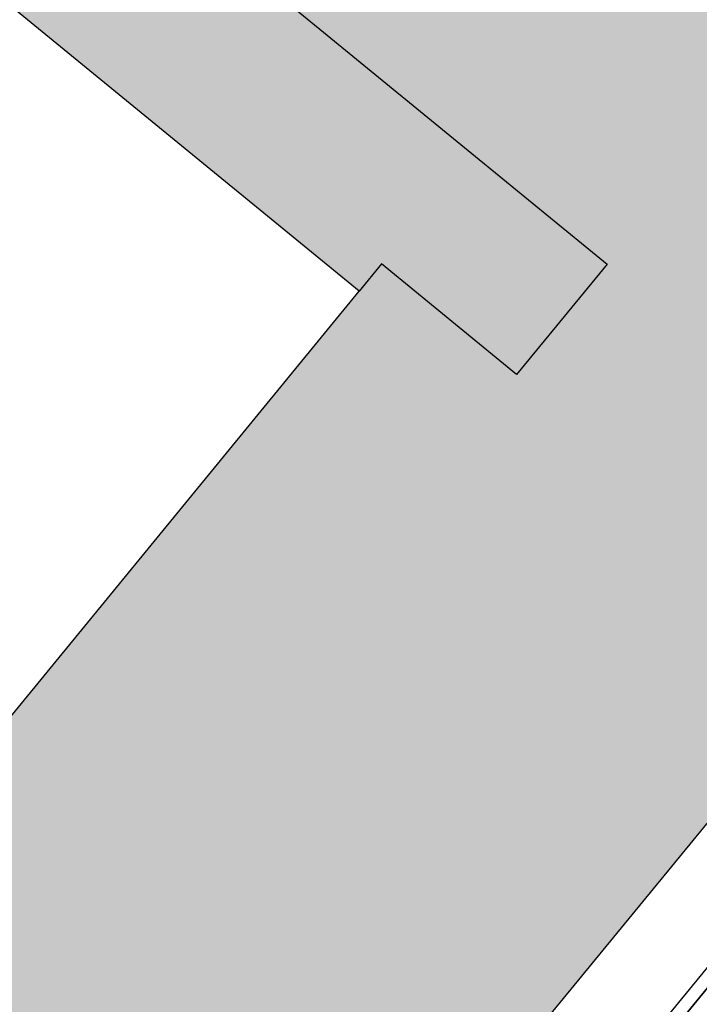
# Model space of a CAD drawing. Header units: metres. Extents: x 2695560 to 2696939, y 1260491 to 1262050.
# Tile 428 of 656: x 2696011 to 2696024, y 1260926 to 1260945. Entities that reach past the tile are written whole.
import ezdxf

# ---------------------------------------------------------------- set-up
doc = ezdxf.new("R2010")
doc.units = ezdxf.units.M
doc.linetypes.add('AUSGEZOGEN', pattern=[0])
for name, color, linetype in [('XR$1$AV_Flächen (EO)', 7, 'AUSGEZOGEN'), ('XR$1$AV_Gebäudeflächen (BB)', 7, 'AUSGEZOGEN'), ('XR$1$AV_Linien (BB)', 7, 'AUSGEZOGEN'), ('XR$1$AV_Linien (EO)', 7, 'AUSGEZOGEN'), ('XR$1$Liegenschaftsgrenzen', 7, 'AUSGEZOGEN')]:
    doc.layers.add(name, color=color, linetype=linetype)

msp = doc.modelspace()

# ---------------------------------------------------------------- hatches: boundary and pattern name
at = {"layer": 'XR$1$AV_Gebäudeflächen (BB)', "true_color": 0xd2d2d2, "transparency": 33554687}
msp.add_hatch(color=254, dxfattribs=at).paths.add_polyline_path([(2695986.224, 1260921.906), (2696007.393, 1260947.716), (2696017.033, 1260939.823), (2696005.194, 1260925.364), (2696011.403, 1260920.272), (2696014.127, 1260918.05), (2696016.533, 1260920.988), (2696033.27, 1260941.396), (2696033.385, 1260941.536), (2696033.23, 1260941.663), (2696009.733, 1260960.953), (2696004.966, 1260955.148), (2696001.096, 1260958.326), (2695991.31, 1260946.396), (2695995.09, 1260943.299), (2695990.603, 1260937.821), (2695986.83, 1260940.912), (2695979.377, 1260931.834), (2695982.245, 1260929.503), (2695980.135, 1260926.906), (2695980.467, 1260926.633)])

# ---------------------------------------------------------------- linework, layer by layer
at = {"layer": 'XR$1$AV_Flächen (EO)', "color": 7, "linetype": 'AUSGEZOGEN', "transparency": 33554687}
msp.add_lwpolyline([(2696006.22, 1260904.223), (2696001.896, 1260907.788), (2696001.737, 1260907.595), (2696006.254, 1260903.871), (2696006.412, 1260904.064), (2696018.967, 1260919.38), (2696018.256, 1260919.938), (2696034.811, 1260940.133), (2696034.618, 1260940.291), (2696017.901, 1260919.899), (2696018.612, 1260919.341), (2696006.22, 1260904.223)], close=True, dxfattribs=at)
at = {"layer": 'XR$1$AV_Linien (BB)', "color": 7, "linetype": 'AUSGEZOGEN', "transparency": 33554687}
for points in [[(2696033.27, 1260941.396), (2696016.533, 1260920.988), (2696014.127, 1260918.05), (2696011.403, 1260920.272), (2696005.194, 1260925.364), (2696017.033, 1260939.823), (2696007.393, 1260947.716), (2695986.224, 1260921.906)], [(2696033.27, 1260941.396), (2696034.618, 1260940.291), (2696034.811, 1260940.133), (2696018.256, 1260919.938), (2696018.967, 1260919.38), (2696006.254, 1260903.871)]]:
    msp.add_lwpolyline(points, dxfattribs=at)
at = {"layer": 'XR$1$AV_Linien (EO)', "color": 7, "linetype": 'AUSGEZOGEN', "transparency": 33554687}
msp.add_lwpolyline([(2696007.393, 1260947.716), (2696007.818, 1260948.234), (2696004.275, 1260951.135), (2696005.998, 1260953.239), (2696021.756, 1260940.337), (2696020.033, 1260938.233), (2696017.457, 1260940.342), (2696017.033, 1260939.823)], dxfattribs=at)
at = {"layer": 'XR$1$Liegenschaftsgrenzen', "color": 7, "linetype": 'AUSGEZOGEN', "transparency": 33554687}
msp.add_lwpolyline([(2696003.98, 1260901.096), (2696018.967, 1260919.38), (2696018.256, 1260919.938), (2696037.667, 1260943.617)], dxfattribs=at)

doc.saveas('drawing.dxf')
